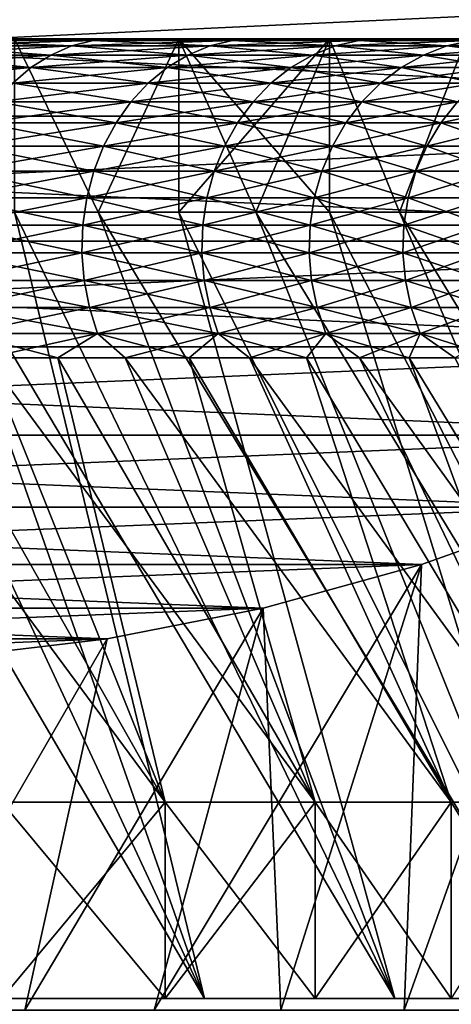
# Model space of a CAD drawing. Header units: metres. Extents: x -105 to 105, y -72 to 59.
# Tile 383 of 414: x 83.14 to 84.38, y 22.47 to 25.3. Entities that reach past the tile are written whole.
import ezdxf

# ---------------------------------------------------------------- set-up
doc = ezdxf.new("R2010")
doc.units = ezdxf.units.M
doc.layers.add('solid_509431_AD150_SW0001', color=7, linetype='CONTINUOUS')

msp = doc.modelspace()

# ---------------------------------------------------------------- linework, layer by layer
at = {"layer": 'solid_509431_AD150_SW0001'}
for points in [[(87.321823, 25.450001, 10.206499), (77.678177, 25.450001, 15.774263), (78.232864, 25.027069, 15.454014)], [(77.678177, 25.450001, -15.774263), (87.321823, 25.450001, -10.206499), (86.767136, 25.027069, -10.526749)], [(77.678177, 25.450001, -15.774263), (86.767136, 25.027069, -10.526749), (78.232857, 25.027073, -15.454017)], [(87.321823, 25.450001, 10.206499), (78.232864, 25.027069, 15.454014), (86.767143, 25.027073, 10.526746)], [(82.851364, 25.229061, 6.885464), (82.794479, 25.202997, 6.835572), (83.224854, 25.202997, 6.311154)], [(83.284889, 25.229061, -6.357218), (83.224854, 25.202997, -6.311154), (82.794479, 25.202997, -6.835572)], [(82.851364, 25.229061, -6.885464), (83.284889, 25.229061, -6.357218), (82.794479, 25.202997, -6.835572)], [(82.910362, 25.244822, 6.937199), (82.851364, 25.229061, 6.885464), (83.284889, 25.229061, 6.357218)], [(83.347137, 25.244822, -6.404984), (83.284889, 25.229061, -6.357218), (82.851364, 25.229061, -6.885464)], [(82.910362, 25.244822, -6.937199), (83.347137, 25.244822, -6.404984), (82.851364, 25.229061, -6.885464)], [(83.284889, 25.229061, 6.357218), (82.851364, 25.229061, 6.885464), (83.224854, 25.202997, 6.311154)], [(83.320518, 25.25, 6.567261), (82.863159, 25.25, 7.108491), (82.910362, 25.244822, 6.937199)], [(83.593567, 25.25, 6.786247), (82.863159, 25.25, 7.108491), (83.320518, 25.25, 6.567261)], [(83.593567, 25.25, 6.786247), (83.121078, 25.25, 7.345103), (82.863159, 25.25, 7.108491)], [(82.863159, 25.25, -7.108491), (83.121078, 25.25, -7.345103), (83.593567, 25.25, -6.786247)], [(83.320518, 25.25, -6.567261), (82.863159, 25.25, -7.108491), (83.593567, 25.25, -6.786247)], [(82.910362, 25.244822, -6.937199), (82.863159, 25.25, -7.108491), (83.320518, 25.25, -6.567261)], [(83.320518, 25.25, 6.567261), (82.910362, 25.244822, 6.937199), (83.347137, 25.244822, 6.404984)], [(82.910362, 25.244822, -6.937199), (83.320518, 25.25, -6.567261), (83.347137, 25.244822, -6.404984)], [(83.347137, 25.244822, 6.404984), (82.910362, 25.244822, 6.937199), (83.284889, 25.229061, 6.357218)], [(83.362007, 24.75, -7.069606), (83.121078, 25.25, -7.345103), (83.120995, 24.75, -7.345198)], [(83.120995, 24.75, 7.345198), (83.121078, 25.25, 7.345103), (83.362007, 24.75, 7.069606)], [(83.362007, 24.75, -7.069606), (83.593567, 25.25, -6.786247), (83.121078, 25.25, -7.345103)], [(83.362007, 24.75, 7.069606), (83.121078, 25.25, 7.345103), (83.593567, 25.25, 6.786247)], [(83.284889, 25.229061, 6.357218), (83.224854, 25.202997, 6.311154), (83.620018, 25.202997, 5.75971)], [(83.68293, 25.229061, -5.801749), (83.620018, 25.202997, -5.75971), (83.224854, 25.202997, -6.311154)], [(83.284889, 25.229061, -6.357218), (83.68293, 25.229061, -5.801749), (83.224854, 25.202997, -6.311154)], [(83.347137, 25.244822, 6.404984), (83.284889, 25.229061, 6.357218), (83.68293, 25.229061, 5.801749)], [(83.748169, 25.244822, -5.845341), (83.68293, 25.229061, -5.801749), (83.284889, 25.229061, -6.357218)], [(83.347137, 25.244822, -6.404984), (83.748169, 25.244822, -5.845341), (83.284889, 25.229061, -6.357218)], [(83.68293, 25.229061, 5.801749), (83.284889, 25.229061, 6.357218), (83.620018, 25.202997, 5.75971)], [(83.740669, 25.25, 5.996724), (83.320518, 25.25, 6.567261), (83.347137, 25.244822, 6.404984)], [(84.027626, 25.25, 6.197135), (83.320518, 25.25, 6.567261), (83.740669, 25.25, 5.996724)], [(84.027626, 25.25, 6.197135), (83.593567, 25.25, 6.786247), (83.320518, 25.25, 6.567261)], [(83.320518, 25.25, -6.567261), (83.593567, 25.25, -6.786247), (84.027626, 25.25, -6.197135)], [(83.740669, 25.25, -5.996724), (83.320518, 25.25, -6.567261), (84.027626, 25.25, -6.197135)], [(83.347137, 25.244822, -6.404984), (83.320518, 25.25, -6.567261), (83.740669, 25.25, -5.996724)], [(83.740669, 25.25, 5.996724), (83.347137, 25.244822, 6.404984), (83.748169, 25.244822, 5.845341)], [(83.347137, 25.244822, -6.404984), (83.740669, 25.25, -5.996724), (83.748169, 25.244822, -5.845341)], [(83.748169, 25.244822, 5.845341), (83.347137, 25.244822, 6.404984), (83.68293, 25.229061, 5.801749)], [(83.593651, 24.75, -6.786134), (83.593567, 25.25, -6.786247), (83.362007, 24.75, -7.069606)], [(83.362007, 24.75, 7.069606), (83.593567, 25.25, 6.786247), (83.593651, 24.75, 6.786134)], [(84.02755, 24.75, -6.197247), (84.027626, 25.25, -6.197135), (83.593567, 25.25, -6.786247)], [(83.815536, 24.75, -6.49529), (83.593567, 25.25, -6.786247), (83.593651, 24.75, -6.786134)], [(84.02755, 24.75, -6.197247), (83.593567, 25.25, -6.786247), (83.815536, 24.75, -6.49529)], [(83.593651, 24.75, 6.786134), (83.593567, 25.25, 6.786247), (84.027626, 25.25, 6.197135)], [(83.593651, 24.75, 6.786134), (84.027626, 25.25, 6.197135), (83.815536, 24.75, 6.49529)], [(83.68293, 25.229061, 5.801749), (83.620018, 25.202997, 5.75971), (83.978264, 25.202997, 5.183602)], [(84.043793, 25.229061, -5.221436), (83.978264, 25.202997, -5.183602), (83.620018, 25.202997, -5.75971)], [(83.68293, 25.229061, -5.801749), (84.043793, 25.229061, -5.221436), (83.620018, 25.202997, -5.75971)], [(83.748169, 25.244822, 5.845341), (83.68293, 25.229061, 5.801749), (84.043793, 25.229061, 5.221436)], [(84.111748, 25.244822, -5.260668), (84.043793, 25.229061, -5.221436), (83.68293, 25.229061, -5.801749)], [(83.748169, 25.244822, -5.845341), (84.111748, 25.244822, -5.260668), (83.68293, 25.229061, -5.801749)], [(84.043793, 25.229061, 5.221436), (83.68293, 25.229061, 5.801749), (83.978264, 25.202997, 5.183602)], [(84.121803, 25.25, 5.399327), (83.740669, 25.25, 5.996724), (83.748169, 25.244822, 5.845341)], [(84.421402, 25.25, 5.580294), (83.740669, 25.25, 5.996724), (84.121803, 25.25, 5.399327)], [(84.421402, 25.25, 5.580294), (84.027626, 25.25, 6.197135), (83.740669, 25.25, 5.996724)], [(83.740669, 25.25, -5.996724), (84.027626, 25.25, -6.197135), (84.421402, 25.25, -5.580294)], [(84.121803, 25.25, -5.399327), (83.740669, 25.25, -5.996724), (84.421402, 25.25, -5.580294)], [(83.748169, 25.244822, -5.845341), (83.740669, 25.25, -5.996724), (84.121803, 25.25, -5.399327)], [(84.121803, 25.25, 5.399327), (83.748169, 25.244822, 5.845341), (84.111748, 25.244822, 5.260668)], [(83.748169, 25.244822, -5.845341), (84.121803, 25.25, -5.399327), (84.111748, 25.244822, -5.260668)], [(84.111748, 25.244822, 5.260668), (83.748169, 25.244822, 5.845341), (84.043793, 25.229061, 5.221436)], [(83.815536, 24.75, 6.49529), (84.027626, 25.25, 6.197135), (84.02755, 24.75, 6.197247)], [(84.043793, 25.229061, 5.221436), (83.978264, 25.202997, 5.183602), (84.298065, 25.202997, 4.585297)], [(84.365929, 25.229061, -4.618764), (84.298065, 25.202997, -4.585297), (83.978264, 25.202997, -5.183602)], [(84.043793, 25.229061, -5.221436), (84.365929, 25.229061, -4.618764), (83.978264, 25.202997, -5.183602)], [(84.229622, 24.75, -5.892076), (84.027626, 25.25, -6.197135), (84.02755, 24.75, -6.197247)], [(84.02755, 24.75, 6.197247), (84.027626, 25.25, 6.197135), (84.229622, 24.75, 5.892076)], [(84.229622, 24.75, -5.892076), (84.421402, 25.25, -5.580294), (84.027626, 25.25, -6.197135)], [(84.229622, 24.75, 5.892076), (84.027626, 25.25, 6.197135), (84.421402, 25.25, 5.580294)], [(84.111748, 25.244822, 5.260668), (84.043793, 25.229061, 5.221436), (84.365929, 25.229061, 4.618764)], [(84.436302, 25.244822, -4.653468), (84.365929, 25.229061, -4.618764), (84.043793, 25.229061, -5.221436)], [(84.111748, 25.244822, -5.260668), (84.436302, 25.244822, -4.653468), (84.043793, 25.229061, -5.221436)], [(84.365929, 25.229061, 4.618764), (84.043793, 25.229061, 5.221436), (84.298065, 25.202997, 4.585297)], [(84.462173, 25.25, 4.777785), (84.111748, 25.244822, 5.260668), (84.436302, 25.244822, 4.653468)], [(84.462173, 25.25, 4.777785), (84.121803, 25.25, 5.399327), (84.111748, 25.244822, 5.260668)], [(84.111748, 25.244822, -5.260668), (84.121803, 25.25, -5.399327), (84.462173, 25.25, -4.777785)], [(84.111748, 25.244822, -5.260668), (84.462173, 25.25, -4.777785), (84.436302, 25.244822, -4.653468)], [(84.436302, 25.244822, 4.653468), (84.111748, 25.244822, 5.260668), (84.365929, 25.229061, 4.618764)], [(84.773079, 25.25, 4.938564), (84.121803, 25.25, 5.399327), (84.462173, 25.25, 4.777785)], [(84.773079, 25.25, 4.938564), (84.421402, 25.25, 5.580294), (84.121803, 25.25, 5.399327)], [(84.121803, 25.25, -5.399327), (84.421402, 25.25, -5.580294), (84.773079, 25.25, -4.938564)], [(84.462173, 25.25, -4.777785), (84.121803, 25.25, -5.399327), (84.773079, 25.25, -4.938564)], [(84.42144, 24.75, -5.580228), (84.421402, 25.25, -5.580294), (84.229622, 24.75, -5.892076)], [(84.229622, 24.75, 5.892076), (84.421402, 25.25, 5.580294), (84.42144, 24.75, 5.580228)], [(84.365929, 25.229061, 4.618764), (84.298065, 25.202997, 4.585297), (84.578049, 25.202997, 3.967357)], [(84.647957, 25.229061, -3.996314), (84.578049, 25.202997, -3.967357), (84.298065, 25.202997, -4.585297)], [(84.365929, 25.229061, -4.618764), (84.647957, 25.229061, -3.996314), (84.298065, 25.202997, -4.585297)], [(84.436302, 25.244822, 4.653468), (84.365929, 25.229061, 4.618764), (84.647957, 25.229061, 3.996314)], [(84.720444, 25.244822, -4.026341), (84.647957, 25.229061, -3.996314), (84.365929, 25.229061, -4.618764)], [(84.436302, 25.244822, -4.653468), (84.720444, 25.244822, -4.026341), (84.365929, 25.229061, -4.618764)], [(84.647957, 25.229061, 3.996314), (84.365929, 25.229061, 4.618764), (84.578049, 25.202997, 3.967357)], [(82.794479, 25.202997, 6.835572), (82.7407, 25.167095, 6.788412), (83.168106, 25.167095, 6.267611)], [(83.224854, 25.202997, -6.311154), (83.168106, 25.167095, -6.267611), (82.7407, 25.167095, -6.788412)], [(82.794479, 25.202997, -6.835572), (83.224854, 25.202997, -6.311154), (82.7407, 25.167095, -6.788412)], [(83.224854, 25.202997, 6.311154), (82.794479, 25.202997, 6.835572), (83.168106, 25.167095, 6.267611)], [(83.224854, 25.202997, 6.311154), (83.168106, 25.167095, 6.267611), (83.560539, 25.167095, 5.719972)], [(83.620018, 25.202997, -5.75971), (83.560539, 25.167095, -5.719972), (83.168106, 25.167095, -6.267611)], [(83.224854, 25.202997, -6.311154), (83.620018, 25.202997, -5.75971), (83.168106, 25.167095, -6.267611)], [(83.620018, 25.202997, 5.75971), (83.224854, 25.202997, 6.311154), (83.560539, 25.167095, 5.719972)], [(83.620018, 25.202997, 5.75971), (83.560539, 25.167095, 5.719972), (83.916321, 25.167095, 5.147839)], [(83.978264, 25.202997, -5.183602), (83.916321, 25.167095, -5.147839), (83.560539, 25.167095, -5.719972)], [(83.620018, 25.202997, -5.75971), (83.978264, 25.202997, -5.183602), (83.560539, 25.167095, -5.719972)], [(83.978264, 25.202997, 5.183602), (83.620018, 25.202997, 5.75971), (83.916321, 25.167095, 5.147839)], [(83.978264, 25.202997, 5.183602), (83.916321, 25.167095, 5.147839), (84.23391, 25.167095, 4.553661)], [(84.298065, 25.202997, -4.585297), (84.23391, 25.167095, -4.553661), (83.916321, 25.167095, -5.147839)], [(83.978264, 25.202997, -5.183602), (84.298065, 25.202997, -4.585297), (83.916321, 25.167095, -5.147839)], [(84.298065, 25.202997, 4.585297), (83.978264, 25.202997, 5.183602), (84.23391, 25.167095, 4.553661)], [(84.298065, 25.202997, 4.585297), (84.23391, 25.167095, 4.553661), (84.511963, 25.167095, 3.939985)], [(84.578049, 25.202997, -3.967357), (84.511963, 25.167095, -3.939985), (84.23391, 25.167095, -4.553661)], [(84.298065, 25.202997, -4.585297), (84.578049, 25.202997, -3.967357), (84.23391, 25.167095, -4.553661)], [(84.578049, 25.202997, 3.967357), (84.298065, 25.202997, 4.585297), (84.511963, 25.167095, 3.939985)], [(83.168106, 25.167095, -6.267611), (83.115662, 25.121994, -6.227365), (82.690994, 25.121994, -6.744821)], [(82.7407, 25.167095, -6.788412), (83.168106, 25.167095, -6.267611), (82.690994, 25.121994, -6.744821)], [(83.168106, 25.167095, 6.267611), (82.7407, 25.167095, 6.788412), (83.115662, 25.121994, 6.227365)], [(83.168106, 25.167095, 6.267611), (83.115662, 25.121994, 6.227365), (83.505569, 25.121994, 5.683242)], [(83.560539, 25.167095, -5.719972), (83.505569, 25.121994, -5.683242), (83.115662, 25.121994, -6.227365)], [(83.168106, 25.167095, -6.267611), (83.560539, 25.167095, -5.719972), (83.115662, 25.121994, -6.227365)], [(83.560539, 25.167095, 5.719972), (83.168106, 25.167095, 6.267611), (83.505569, 25.121994, 5.683242)], [(83.560539, 25.167095, 5.719972), (83.505569, 25.121994, 5.683242), (83.859062, 25.121994, 5.114782)], [(83.916321, 25.167095, -5.147839), (83.859062, 25.121994, -5.114782), (83.505569, 25.121994, -5.683242)], [(83.560539, 25.167095, -5.719972), (83.916321, 25.167095, -5.147839), (83.505569, 25.121994, -5.683242)], [(83.916321, 25.167095, 5.147839), (83.560539, 25.167095, 5.719972), (83.859062, 25.121994, 5.114782)], [(83.916321, 25.167095, 5.147839), (83.859062, 25.121994, 5.114782), (84.174614, 25.121994, 4.524421)], [(84.23391, 25.167095, -4.553661), (84.174614, 25.121994, -4.524421), (83.859062, 25.121994, -5.114782)], [(83.916321, 25.167095, -5.147839), (84.23391, 25.167095, -4.553661), (83.859062, 25.121994, -5.114782)], [(84.23391, 25.167095, 4.553661), (83.916321, 25.167095, 5.147839), (84.174614, 25.121994, 4.524421)], [(84.23391, 25.167095, 4.553661), (84.174614, 25.121994, 4.524421), (84.450882, 25.121994, 3.914685)], [(84.511963, 25.167095, -3.939985), (84.450882, 25.121994, -3.914685), (84.174614, 25.121994, -4.524421)], [(84.23391, 25.167095, -4.553661), (84.511963, 25.167095, -3.939985), (84.174614, 25.121994, -4.524421)], [(84.511963, 25.167095, 3.939985), (84.23391, 25.167095, 4.553661), (84.450882, 25.121994, 3.914685)], [(83.115662, 25.121994, 6.227365), (83.068436, 25.068493, 6.19113), (83.456085, 25.068493, 5.650173)], [(83.505569, 25.121994, -5.683242), (83.456085, 25.068493, -5.650173), (83.068436, 25.068493, -6.19113)], [(83.115662, 25.121994, -6.227365), (83.505569, 25.121994, -5.683242), (83.068436, 25.068493, -6.19113)], [(83.505569, 25.121994, 5.683242), (83.115662, 25.121994, 6.227365), (83.456085, 25.068493, 5.650173)], [(83.505569, 25.121994, 5.683242), (83.456085, 25.068493, 5.650173), (83.807518, 25.068493, 5.085021)], [(83.859062, 25.121994, -5.114782), (83.807518, 25.068493, -5.085021), (83.456085, 25.068493, -5.650173)], [(83.505569, 25.121994, -5.683242), (83.859062, 25.121994, -5.114782), (83.456085, 25.068493, -5.650173)], [(83.859062, 25.121994, 5.114782), (83.505569, 25.121994, 5.683242), (83.807518, 25.068493, 5.085021)], [(83.859062, 25.121994, 5.114782), (83.807518, 25.068493, 5.085021), (84.121231, 25.068493, 4.498095)], [(84.174614, 25.121994, -4.524421), (84.121231, 25.068493, -4.498095), (83.807518, 25.068493, -5.085021)], [(83.859062, 25.121994, -5.114782), (84.174614, 25.121994, -4.524421), (83.807518, 25.068493, -5.085021)], [(84.174614, 25.121994, 4.524421), (83.859062, 25.121994, 5.114782), (84.121231, 25.068493, 4.498095)], [(84.174614, 25.121994, 4.524421), (84.121231, 25.068493, 4.498095), (84.395897, 25.068493, 3.891907)], [(84.450882, 25.121994, -3.914685), (84.395897, 25.068493, -3.891907), (84.121231, 25.068493, -4.498095)], [(84.174614, 25.121994, -4.524421), (84.450882, 25.121994, -3.914685), (84.121231, 25.068493, -4.498095)], [(84.450882, 25.121994, 3.914685), (84.174614, 25.121994, 4.524421), (84.395897, 25.068493, 3.891907)], [(83.068436, 25.068493, 6.19113), (83.027283, 25.007549, 6.159552), (83.412949, 25.007549, 5.621355)], [(83.456085, 25.068493, -5.650173), (83.412949, 25.007549, -5.621355), (83.027283, 25.007549, -6.159552)], [(83.068436, 25.068493, -6.19113), (83.456085, 25.068493, -5.650173), (83.027283, 25.007549, -6.159552)], [(83.456085, 25.068493, 5.650173), (83.068436, 25.068493, 6.19113), (83.412949, 25.007549, 5.621355)], [(83.456085, 25.068493, 5.650173), (83.412949, 25.007549, 5.621355), (83.762596, 25.007549, 5.059085)], [(83.807518, 25.068493, -5.085021), (83.762596, 25.007549, -5.059085), (83.412949, 25.007549, -5.621355)], [(83.456085, 25.068493, -5.650173), (83.807518, 25.068493, -5.085021), (83.412949, 25.007549, -5.621355)], [(83.807518, 25.068493, 5.085021), (83.456085, 25.068493, 5.650173), (83.762596, 25.007549, 5.059085)], [(83.807518, 25.068493, 5.085021), (83.762596, 25.007549, 5.059085), (84.074715, 25.007549, 4.475152)], [(84.121231, 25.068493, -4.498095), (84.074715, 25.007549, -4.475152), (83.762596, 25.007549, -5.059085)], [(83.807518, 25.068493, -5.085021), (84.121231, 25.068493, -4.498095), (83.762596, 25.007549, -5.059085)], [(84.121231, 25.068493, 4.498095), (83.807518, 25.068493, 5.085021), (84.074715, 25.007549, 4.475152)], [(84.121231, 25.068493, 4.498095), (84.074715, 25.007549, 4.475152), (84.347969, 25.007549, 3.872056)], [(84.395897, 25.068493, -3.891907), (84.347969, 25.007549, -3.872056), (84.074715, 25.007549, -4.475152)], [(84.121231, 25.068493, -4.498095), (84.395897, 25.068493, -3.891907), (84.074715, 25.007549, -4.475152)], [(84.395897, 25.068493, 3.891907), (84.121231, 25.068493, 4.498095), (84.347969, 25.007549, 3.872056)], [(84.395897, 25.068493, 3.891907), (84.347969, 25.007549, 3.872056), (84.5812, 25.007549, 3.252379)], [(84.630318, 25.068493, -3.269053), (84.5812, 25.007549, -3.252379), (84.347969, 25.007549, -3.872056)], [(84.395897, 25.068493, -3.891907), (84.630318, 25.068493, -3.269053), (84.347969, 25.007549, -3.872056)], [(78.232857, 25.027073, -15.454017), (86.767136, 25.027069, -10.526749), (86.236435, 24.666332, -10.833148)], [(78.232857, 25.027073, -15.454017), (86.236435, 24.666332, -10.833148), (78.763557, 24.666334, -15.147616)], [(86.767143, 25.027073, 10.526746), (78.232864, 25.027069, 15.454014), (78.763565, 24.666332, 15.147614)], [(86.767143, 25.027073, 10.526746), (78.763565, 24.666332, 15.147614), (86.236443, 24.666334, 10.833145)], [(83.027283, 25.007549, 6.159552), (82.992935, 24.940241, 6.133193), (83.376953, 24.940241, 5.597299)], [(83.412949, 25.007549, -5.621355), (83.376953, 24.940241, -5.597299), (82.992935, 24.940241, -6.133193)], [(83.027283, 25.007549, -6.159552), (83.412949, 25.007549, -5.621355), (82.992935, 24.940241, -6.133193)], [(83.412949, 25.007549, 5.621355), (83.027283, 25.007549, 6.159552), (83.376953, 24.940241, 5.597299)], [(83.412949, 25.007549, 5.621355), (83.376953, 24.940241, 5.597299), (83.725098, 24.940241, 5.037436)], [(83.762596, 25.007549, -5.059085), (83.725098, 24.940241, -5.037436), (83.376953, 24.940241, -5.597299)], [(83.412949, 25.007549, -5.621355), (83.762596, 25.007549, -5.059085), (83.376953, 24.940241, -5.597299)], [(83.762596, 25.007549, 5.059085), (83.412949, 25.007549, 5.621355), (83.725098, 24.940241, 5.037436)], [(83.762596, 25.007549, 5.059085), (83.725098, 24.940241, 5.037436), (84.035881, 24.940241, 4.456002)], [(84.074715, 25.007549, -4.475152), (84.035881, 24.940241, -4.456002), (83.725098, 24.940241, -5.037436)], [(83.762596, 25.007549, -5.059085), (84.074715, 25.007549, -4.475152), (83.725098, 24.940241, -5.037436)], [(84.074715, 25.007549, 4.475152), (83.762596, 25.007549, 5.059085), (84.035881, 24.940241, 4.456002)], [(84.074715, 25.007549, 4.475152), (84.035881, 24.940241, 4.456002), (84.307968, 24.940241, 3.855486)], [(84.347969, 25.007549, -3.872056), (84.307968, 24.940241, -3.855486), (84.035881, 24.940241, -4.456002)], [(84.074715, 25.007549, -4.475152), (84.347969, 25.007549, -3.872056), (84.035881, 24.940241, -4.456002)], [(84.347969, 25.007549, 3.872056), (84.074715, 25.007549, 4.475152), (84.307968, 24.940241, 3.855486)], [(84.347969, 25.007549, 3.872056), (84.307968, 24.940241, 3.855486), (84.540199, 24.940241, 3.238461)], [(84.5812, 25.007549, -3.252379), (84.540199, 24.940241, -3.238461), (84.307968, 24.940241, -3.855486)], [(84.347969, 25.007549, -3.872056), (84.5812, 25.007549, -3.252379), (84.307968, 24.940241, -3.855486)], [(84.5812, 25.007549, 3.252379), (84.347969, 25.007549, 3.872056), (84.540199, 24.940241, 3.238461)], [(82.992935, 24.940241, 6.133193), (82.965996, 24.867771, 6.112522), (83.348717, 24.867771, 5.578434)], [(83.376953, 24.940241, -5.597299), (83.348717, 24.867771, -5.578434), (82.965996, 24.867771, -6.112522)], [(82.992935, 24.940241, -6.133193), (83.376953, 24.940241, -5.597299), (82.965996, 24.867771, -6.112522)], [(83.376953, 24.940241, 5.597299), (82.992935, 24.940241, 6.133193), (83.348717, 24.867771, 5.578434)], [(83.376953, 24.940241, 5.597299), (83.348717, 24.867771, 5.578434), (83.695686, 24.867771, 5.020458)], [(83.725098, 24.940241, -5.037436), (83.695686, 24.867771, -5.020458), (83.348717, 24.867771, -5.578434)], [(83.376953, 24.940241, -5.597299), (83.725098, 24.940241, -5.037436), (83.348717, 24.867771, -5.578434)], [(83.725098, 24.940241, 5.037436), (83.376953, 24.940241, 5.597299), (83.695686, 24.867771, 5.020458)], [(83.725098, 24.940241, 5.037436), (83.695686, 24.867771, 5.020458), (84.005424, 24.867771, 4.440983)], [(84.035881, 24.940241, -4.456002), (84.005424, 24.867771, -4.440983), (83.695686, 24.867771, -5.020458)], [(83.725098, 24.940241, -5.037436), (84.035881, 24.940241, -4.456002), (83.695686, 24.867771, -5.020458)], [(84.035881, 24.940241, 4.456002), (83.725098, 24.940241, 5.037436), (84.005424, 24.867771, 4.440983)], [(84.035881, 24.940241, 4.456002), (84.005424, 24.867771, 4.440983), (84.276596, 24.867771, 3.842492)], [(84.307968, 24.940241, -3.855486), (84.276596, 24.867771, -3.842492), (84.005424, 24.867771, -4.440983)], [(84.035881, 24.940241, -4.456002), (84.307968, 24.940241, -3.855486), (84.005424, 24.867771, -4.440983)], [(84.307968, 24.940241, 3.855486), (84.035881, 24.940241, 4.456002), (84.276596, 24.867771, 3.842492)], [(84.307968, 24.940241, 3.855486), (84.276596, 24.867771, 3.842492), (84.508049, 24.867771, 3.227546)], [(84.540199, 24.940241, -3.238461), (84.508049, 24.867771, -3.227546), (84.276596, 24.867771, -3.842492)], [(84.307968, 24.940241, -3.855486), (84.540199, 24.940241, -3.238461), (84.276596, 24.867771, -3.842492)], [(84.540199, 24.940241, 3.238461), (84.307968, 24.940241, 3.855486), (84.508049, 24.867771, 3.227546)], [(82.965996, 24.867771, 6.112522), (82.946945, 24.791426, 6.097906), (83.328751, 24.791426, 5.565095)], [(83.348717, 24.867771, -5.578434), (83.328751, 24.791426, -5.565095), (82.946945, 24.791426, -6.097906)], [(82.965996, 24.867771, -6.112522), (83.348717, 24.867771, -5.578434), (82.946945, 24.791426, -6.097906)], [(83.348717, 24.867771, 5.578434), (82.965996, 24.867771, 6.112522), (83.328751, 24.791426, 5.565095)], [(83.348717, 24.867771, 5.578434), (83.328751, 24.791426, 5.565095), (83.674896, 24.791426, 5.008453)], [(83.695686, 24.867771, -5.020458), (83.674896, 24.791426, -5.008453), (83.328751, 24.791426, -5.565095)], [(83.348717, 24.867771, -5.578434), (83.695686, 24.867771, -5.020458), (83.328751, 24.791426, -5.565095)], [(83.695686, 24.867771, 5.020458), (83.348717, 24.867771, 5.578434), (83.674896, 24.791426, 5.008453)], [(83.695686, 24.867771, 5.020458), (83.674896, 24.791426, 5.008453), (83.983887, 24.791426, 4.430364)], [(84.005424, 24.867771, -4.440983), (83.983887, 24.791426, -4.430364), (83.674896, 24.791426, -5.008453)], [(83.695686, 24.867771, -5.020458), (84.005424, 24.867771, -4.440983), (83.674896, 24.791426, -5.008453)], [(84.005424, 24.867771, 4.440983), (83.695686, 24.867771, 5.020458), (83.983887, 24.791426, 4.430364)], [(84.005424, 24.867771, 4.440983), (83.983887, 24.791426, 4.430364), (84.254417, 24.791426, 3.833304)], [(84.276596, 24.867771, -3.842492), (84.254417, 24.791426, -3.833304), (83.983887, 24.791426, -4.430364)], [(84.005424, 24.867771, -4.440983), (84.276596, 24.867771, -3.842492), (83.983887, 24.791426, -4.430364)], [(84.276596, 24.867771, 3.842492), (84.005424, 24.867771, 4.440983), (84.254417, 24.791426, 3.833304)], [(84.276596, 24.867771, 3.842492), (84.254417, 24.791426, 3.833304), (84.485313, 24.791426, 3.219829)], [(84.508049, 24.867771, -3.227546), (84.485313, 24.791426, -3.219829), (84.254417, 24.791426, -3.833304)], [(84.276596, 24.867771, -3.842492), (84.508049, 24.867771, -3.227546), (84.254417, 24.791426, -3.833304)], [(84.508049, 24.867771, 3.227546), (84.276596, 24.867771, 3.842492), (84.485313, 24.791426, 3.219829)], [(82.946945, 24.791426, 6.097906), (82.936127, 24.712564, 6.089605), (83.317413, 24.712564, 5.557519)], [(83.328751, 24.791426, -5.565095), (83.317413, 24.712564, -5.557519), (82.936127, 24.712564, -6.089605)], [(82.946945, 24.791426, -6.097906), (83.328751, 24.791426, -5.565095), (82.936127, 24.712564, -6.089605)], [(83.328751, 24.791426, 5.565095), (82.946945, 24.791426, 6.097906), (83.317413, 24.712564, 5.557519)], [(83.328751, 24.791426, 5.565095), (83.317413, 24.712564, 5.557519), (83.663086, 24.712564, 5.001636)], [(83.674896, 24.791426, -5.008453), (83.663086, 24.712564, -5.001636), (83.317413, 24.712564, -5.557519)], [(83.328751, 24.791426, -5.565095), (83.674896, 24.791426, -5.008453), (83.317413, 24.712564, -5.557519)], [(83.674896, 24.791426, 5.008453), (83.328751, 24.791426, 5.565095), (83.663086, 24.712564, 5.001636)], [(83.674896, 24.791426, 5.008453), (83.663086, 24.712564, 5.001636), (83.971664, 24.712564, 4.424334)], [(83.983887, 24.791426, -4.430364), (83.971664, 24.712564, -4.424334), (83.663086, 24.712564, -5.001636)], [(83.674896, 24.791426, -5.008453), (83.983887, 24.791426, -4.430364), (83.663086, 24.712564, -5.001636)], [(83.983887, 24.791426, 4.430364), (83.674896, 24.791426, 5.008453), (83.971664, 24.712564, 4.424334)], [(83.983887, 24.791426, 4.430364), (83.971664, 24.712564, 4.424334), (84.241814, 24.712564, 3.828086)], [(84.254417, 24.791426, -3.833304), (84.241814, 24.712564, -3.828086), (83.971664, 24.712564, -4.424334)], [(83.983887, 24.791426, -4.430364), (84.254417, 24.791426, -3.833304), (83.971664, 24.712564, -4.424334)], [(84.254417, 24.791426, 3.833304), (83.983887, 24.791426, 4.430364), (84.241814, 24.712564, 3.828086)], [(84.254417, 24.791426, 3.833304), (84.241814, 24.712564, 3.828086), (84.472397, 24.712564, 3.215446)], [(84.485313, 24.791426, -3.219829), (84.472397, 24.712564, -3.215446), (84.241814, 24.712564, -3.828086)], [(84.254417, 24.791426, -3.833304), (84.485313, 24.791426, -3.219829), (84.241814, 24.712564, -3.828086)], [(84.485313, 24.791426, 3.219829), (84.254417, 24.791426, 3.833304), (84.472397, 24.712564, 3.215446)], [(83.667877, 22.484085, -8.667874), (82.612442, 24.75, -7.871038), (82.345184, 24.75, -8.121008)], [(83.082413, 22.484085, -9.216219), (83.667877, 22.484085, -8.667874), (82.345184, 24.75, -8.121008)], [(83.667877, 22.484085, 8.667874), (82.612442, 24.75, 7.871038), (82.871063, 24.75, 7.612417)], [(83.667877, 22.484085, 8.667874), (83.082413, 22.484085, 9.216219), (82.612442, 24.75, 7.871038)], [(83.667877, 22.484085, -8.667874), (82.871063, 24.75, -7.612417), (82.612442, 24.75, -7.871038)], [(83.667877, 22.484085, 8.667874), (82.871063, 24.75, 7.612417), (83.120995, 24.75, 7.345198)], [(84.216217, 22.484085, -8.082415), (83.120995, 24.75, -7.345198), (82.871063, 24.75, -7.612417)], [(83.667877, 22.484085, -8.667874), (84.216217, 22.484085, -8.082415), (82.871063, 24.75, -7.612417)], [(84.216217, 22.484085, 8.082415), (83.120995, 24.75, 7.345198), (83.362007, 24.75, 7.069606)], [(84.216217, 22.484085, 8.082415), (83.667877, 22.484085, 8.667874), (83.120995, 24.75, 7.345198)], [(84.216217, 22.484085, -8.082415), (83.362007, 24.75, -7.069606), (83.120995, 24.75, -7.345198)], [(84.216217, 22.484085, 8.082415), (83.362007, 24.75, 7.069606), (83.593651, 24.75, 6.786134)], [(84.725105, 22.484085, -7.46233), (83.593651, 24.75, -6.786134), (83.362007, 24.75, -7.069606)], [(84.216217, 22.484085, -8.082415), (84.725105, 22.484085, -7.46233), (83.362007, 24.75, -7.069606)], [(84.725105, 22.484085, 7.46233), (83.593651, 24.75, 6.786134), (83.815536, 24.75, 6.49529)], [(84.725105, 22.484085, 7.46233), (84.216217, 22.484085, 8.082415), (83.593651, 24.75, 6.786134)], [(84.725105, 22.484085, -7.46233), (83.815536, 24.75, -6.49529), (83.593651, 24.75, -6.786134)], [(84.725105, 22.484085, 7.46233), (83.815536, 24.75, 6.49529), (84.02755, 24.75, 6.197247)], [(85.192337, 22.484085, -6.810316), (84.02755, 24.75, -6.197247), (83.815536, 24.75, -6.49529)], [(84.725105, 22.484085, -7.46233), (85.192337, 22.484085, -6.810316), (83.815536, 24.75, -6.49529)], [(85.192337, 22.484085, 6.810316), (84.02755, 24.75, 6.197247), (84.229622, 24.75, 5.892076)], [(85.192337, 22.484085, 6.810316), (84.725105, 22.484085, 7.46233), (84.02755, 24.75, 6.197247)], [(85.192337, 22.484085, -6.810316), (84.229622, 24.75, -5.892076), (84.02755, 24.75, -6.197247)], [(85.192337, 22.484085, 6.810316), (84.229622, 24.75, 5.892076), (84.42144, 24.75, 5.580228)], [(85.615944, 22.484085, -6.129103), (84.42144, 24.75, -5.580228), (84.229622, 24.75, -5.892076)], [(85.192337, 22.484085, -6.810316), (85.615944, 22.484085, -6.129103), (84.229622, 24.75, -5.892076)], [(82.936127, 24.712564, 6.089605), (82.933731, 24.632591, 6.087768), (83.314903, 24.632591, 5.555843)], [(83.317413, 24.712564, -5.557519), (83.314903, 24.632591, -5.555843), (82.933731, 24.632591, -6.087768)], [(82.936127, 24.712564, -6.089605), (83.317413, 24.712564, -5.557519), (82.933731, 24.632591, -6.087768)], [(83.317413, 24.712564, 5.557519), (82.936127, 24.712564, 6.089605), (83.314903, 24.632591, 5.555843)], [(83.317413, 24.712564, 5.557519), (83.314903, 24.632591, 5.555843), (83.660469, 24.632591, 5.000126)], [(83.663086, 24.712564, -5.001636), (83.660469, 24.632591, -5.000126), (83.314903, 24.632591, -5.555843)], [(83.317413, 24.712564, -5.557519), (83.663086, 24.712564, -5.001636), (83.314903, 24.632591, -5.555843)], [(83.663086, 24.712564, 5.001636), (83.317413, 24.712564, 5.557519), (83.660469, 24.632591, 5.000126)], [(83.663086, 24.712564, 5.001636), (83.660469, 24.632591, 5.000126), (83.968956, 24.632591, 4.422998)], [(83.971664, 24.712564, -4.424334), (83.968956, 24.632591, -4.422998), (83.660469, 24.632591, -5.000126)], [(83.663086, 24.712564, -5.001636), (83.971664, 24.712564, -4.424334), (83.660469, 24.632591, -5.000126)], [(83.971664, 24.712564, 4.424334), (83.663086, 24.712564, 5.001636), (83.968956, 24.632591, 4.422998)], [(83.971664, 24.712564, 4.424334), (83.968956, 24.632591, 4.422998), (84.239029, 24.632591, 3.826931)], [(84.241814, 24.712564, -3.828086), (84.239029, 24.632591, -3.826931), (83.968956, 24.632591, -4.422998)], [(83.971664, 24.712564, -4.424334), (84.241814, 24.712564, -3.828086), (83.968956, 24.632591, -4.422998)], [(84.241814, 24.712564, 3.828086), (83.971664, 24.712564, 4.424334), (84.239029, 24.632591, 3.826931)], [(84.241814, 24.712564, 3.828086), (84.239029, 24.632591, 3.826931), (84.469543, 24.632591, 3.214476)], [(84.472397, 24.712564, -3.215446), (84.469543, 24.632591, -3.214476), (84.239029, 24.632591, -3.826931)], [(84.241814, 24.712564, -3.828086), (84.472397, 24.712564, -3.215446), (84.239029, 24.632591, -3.826931)], [(84.472397, 24.712564, 3.215446), (84.241814, 24.712564, 3.828086), (84.469543, 24.632591, 3.214476)], [(78.763557, 24.666334, -15.147616), (86.236435, 24.666332, -10.833148), (85.726868, 24.361702, -11.127349)], [(78.763557, 24.666334, -15.147616), (85.726868, 24.361702, -11.127349), (79.273132, 24.361704, -14.853415)], [(86.236443, 24.666334, 10.833145), (78.763565, 24.666332, 15.147614), (79.273132, 24.361702, 14.853414)], [(86.236443, 24.666334, 10.833145), (79.273132, 24.361702, 14.853414), (85.726868, 24.361704, 11.127347)], [(82.933731, 24.632591, 6.087768), (82.939804, 24.552925, 6.092426), (83.321266, 24.552925, 5.560094)], [(83.314903, 24.632591, 5.555843), (82.933731, 24.632591, 6.087768), (83.321266, 24.552925, 5.560094)], [(82.933731, 24.632591, -6.087768), (83.314903, 24.632591, -5.555843), (82.939804, 24.552925, -6.092426)], [(83.314903, 24.632591, -5.555843), (83.321266, 24.552925, -5.560094), (82.939804, 24.552925, -6.092426)], [(83.314903, 24.632591, 5.555843), (83.321266, 24.552925, 5.560094), (83.667099, 24.552925, 5.003953)], [(83.660469, 24.632591, 5.000126), (83.314903, 24.632591, 5.555843), (83.667099, 24.552925, 5.003953)], [(83.314903, 24.632591, -5.555843), (83.660469, 24.632591, -5.000126), (83.321266, 24.552925, -5.560094)], [(83.660469, 24.632591, -5.000126), (83.667099, 24.552925, -5.003953), (83.321266, 24.552925, -5.560094)], [(83.660469, 24.632591, 5.000126), (83.667099, 24.552925, 5.003953), (83.975815, 24.552925, 4.426383)], [(83.968956, 24.632591, 4.422998), (83.660469, 24.632591, 5.000126), (83.975815, 24.552925, 4.426383)], [(83.660469, 24.632591, -5.000126), (83.968956, 24.632591, -4.422998), (83.667099, 24.552925, -5.003953)], [(83.968956, 24.632591, -4.422998), (83.975815, 24.552925, -4.426383), (83.667099, 24.552925, -5.003953)], [(83.968956, 24.632591, 4.422998), (83.975815, 24.552925, 4.426383), (84.246101, 24.552925, 3.829859)], [(84.239029, 24.632591, 3.826931), (83.968956, 24.632591, 4.422998), (84.246101, 24.552925, 3.829859)], [(83.968956, 24.632591, -4.422998), (84.239029, 24.632591, -3.826931), (83.975815, 24.552925, -4.426383)], [(84.239029, 24.632591, -3.826931), (84.246101, 24.552925, -3.829859), (83.975815, 24.552925, -4.426383)], [(84.239029, 24.632591, 3.826931), (84.246101, 24.552925, 3.829859), (84.476784, 24.552925, 3.216936)], [(84.469543, 24.632591, 3.214476), (84.239029, 24.632591, 3.826931), (84.476784, 24.552925, 3.216936)], [(84.239029, 24.632591, -3.826931), (84.469543, 24.632591, -3.214476), (84.246101, 24.552925, -3.829859)], [(84.469543, 24.632591, -3.214476), (84.476784, 24.552925, -3.216936), (84.246101, 24.552925, -3.829859)], [(82.939804, 24.552925, 6.092426), (82.954231, 24.474989, 6.103498), (83.336388, 24.474989, 5.570198)], [(83.321266, 24.552925, 5.560094), (82.939804, 24.552925, 6.092426), (83.336388, 24.474989, 5.570198)], [(82.939804, 24.552925, -6.092426), (83.321266, 24.552925, -5.560094), (82.954231, 24.474989, -6.103498)], [(83.321266, 24.552925, -5.560094), (83.336388, 24.474989, -5.570198), (82.954231, 24.474989, -6.103498)], [(83.321266, 24.552925, 5.560094), (83.336388, 24.474989, 5.570198), (83.682854, 24.474989, 5.013046)], [(83.667099, 24.552925, 5.003953), (83.321266, 24.552925, 5.560094), (83.682854, 24.474989, 5.013046)], [(83.321266, 24.552925, -5.560094), (83.667099, 24.552925, -5.003953), (83.336388, 24.474989, -5.570198)], [(83.667099, 24.552925, -5.003953), (83.682854, 24.474989, -5.013046), (83.336388, 24.474989, -5.570198)], [(83.667099, 24.552925, 5.003953), (83.682854, 24.474989, 5.013046), (83.992126, 24.474989, 4.434427)], [(83.975815, 24.552925, 4.426383), (83.667099, 24.552925, 5.003953), (83.992126, 24.474989, 4.434427)], [(83.667099, 24.552925, -5.003953), (83.975815, 24.552925, -4.426383), (83.682854, 24.474989, -5.013046)], [(83.975815, 24.552925, -4.426383), (83.992126, 24.474989, -4.434427), (83.682854, 24.474989, -5.013046)], [(83.975815, 24.552925, 4.426383), (83.992126, 24.474989, 4.434427), (84.262901, 24.474989, 3.836819)], [(84.246101, 24.552925, 3.829859), (83.975815, 24.552925, 4.426383), (84.262901, 24.474989, 3.836819)], [(83.975815, 24.552925, -4.426383), (84.246101, 24.552925, -3.829859), (83.992126, 24.474989, -4.434427)], [(84.246101, 24.552925, -3.829859), (84.262901, 24.474989, -3.836819), (83.992126, 24.474989, -4.434427)], [(84.246101, 24.552925, 3.829859), (84.262901, 24.474989, 3.836819), (84.494011, 24.474989, 3.222781)], [(84.476784, 24.552925, 3.216936), (84.246101, 24.552925, 3.829859), (84.494011, 24.474989, 3.222781)], [(84.246101, 24.552925, -3.829859), (84.476784, 24.552925, -3.216936), (84.262901, 24.474989, -3.836819)], [(84.476784, 24.552925, -3.216936), (84.494011, 24.474989, -3.222781), (84.262901, 24.474989, -3.836819)], [(82.954231, 24.474989, 6.103498), (82.976761, 24.400164, 6.120785), (83.360001, 24.400164, 5.585975)], [(83.336388, 24.474989, 5.570198), (82.954231, 24.474989, 6.103498), (83.360001, 24.400164, 5.585975)], [(82.954231, 24.474989, -6.103498), (83.336388, 24.474989, -5.570198), (82.976761, 24.400164, -6.120785)], [(83.336388, 24.474989, -5.570198), (83.360001, 24.400164, -5.585975), (82.976761, 24.400164, -6.120785)], [(83.336388, 24.474989, 5.570198), (83.360001, 24.400164, 5.585975), (83.707443, 24.400164, 5.027245)], [(83.682854, 24.474989, 5.013046), (83.336388, 24.474989, 5.570198), (83.707443, 24.400164, 5.027245)], [(83.336388, 24.474989, -5.570198), (83.682854, 24.474989, -5.013046), (83.360001, 24.400164, -5.585975)], [(83.682854, 24.474989, -5.013046), (83.707443, 24.400164, -5.027245), (83.360001, 24.400164, -5.585975)], [(83.682854, 24.474989, 5.013046), (83.707443, 24.400164, 5.027245), (84.017601, 24.400164, 4.446987)], [(83.992126, 24.474989, 4.434427), (83.682854, 24.474989, 5.013046), (84.017601, 24.400164, 4.446987)], [(83.682854, 24.474989, -5.013046), (83.992126, 24.474989, -4.434427), (83.707443, 24.400164, -5.027245)], [(83.992126, 24.474989, -4.434427), (84.017601, 24.400164, -4.446987), (83.707443, 24.400164, -5.027245)], [(83.992126, 24.474989, 4.434427), (84.017601, 24.400164, 4.446987), (84.289139, 24.400164, 3.847687)], [(84.262901, 24.474989, 3.836819), (83.992126, 24.474989, 4.434427), (84.289139, 24.400164, 3.847687)], [(83.992126, 24.474989, -4.434427), (84.262901, 24.474989, -3.836819), (84.017601, 24.400164, -4.446987)], [(84.262901, 24.474989, -3.836819), (84.289139, 24.400164, -3.847687), (84.017601, 24.400164, -4.446987)], [(84.262901, 24.474989, 3.836819), (84.289139, 24.400164, 3.847687), (84.520897, 24.400164, 3.23191)], [(84.494011, 24.474989, 3.222781), (84.262901, 24.474989, 3.836819), (84.520897, 24.400164, 3.23191)], [(84.262901, 24.474989, -3.836819), (84.494011, 24.474989, -3.222781), (84.289139, 24.400164, -3.847687)], [(84.494011, 24.474989, -3.222781), (84.520897, 24.400164, -3.23191), (84.289139, 24.400164, -3.847687)], [(82.976761, 24.400164, 6.120785), (83.041794, 24.329853, 6.098286), (83.245308, 24.329853, 5.820175)], [(83.360001, 24.400164, 5.585975), (82.976761, 24.400164, 6.120785), (83.245308, 24.329853, 5.820175)], [(82.976761, 24.400164, -6.120785), (83.360001, 24.400164, -5.585975), (83.041794, 24.329853, -6.098286)], [(83.360001, 24.400164, -5.585975), (83.245308, 24.329853, -5.820175), (83.041794, 24.329853, -6.098286)], [(83.360001, 24.400164, 5.585975), (83.245308, 24.329853, 5.820175), (83.439209, 24.329853, 5.535278)], [(83.360001, 24.400164, -5.585975), (83.439209, 24.329853, -5.535278), (83.245308, 24.329853, -5.820175)], [(83.360001, 24.400164, 5.585975), (83.439209, 24.329853, 5.535278), (83.623268, 24.329853, 5.243927)], [(83.707443, 24.400164, 5.027245), (83.360001, 24.400164, 5.585975), (83.623268, 24.329853, 5.243927)], [(83.360001, 24.400164, -5.585975), (83.707443, 24.400164, -5.027245), (83.439209, 24.329853, -5.535278)], [(83.707443, 24.400164, -5.027245), (83.623268, 24.329853, -5.243927), (83.439209, 24.329853, -5.535278)], [(83.707443, 24.400164, 5.027245), (83.623268, 24.329853, 5.243927), (83.797279, 24.329853, 4.946462)], [(83.707443, 24.400164, -5.027245), (83.797279, 24.329853, -4.946462), (83.623268, 24.329853, -5.243927)], [(83.707443, 24.400164, 5.027245), (83.797279, 24.329853, 4.946462), (83.961029, 24.329853, 4.643229)], [(84.017601, 24.400164, 4.446987), (83.707443, 24.400164, 5.027245), (83.961029, 24.329853, 4.643229)], [(83.707443, 24.400164, -5.027245), (84.017601, 24.400164, -4.446987), (83.797279, 24.329853, -4.946462)], [(84.017601, 24.400164, -4.446987), (83.961029, 24.329853, -4.643229), (83.797279, 24.329853, -4.946462)], [(84.017601, 24.400164, 4.446987), (83.961029, 24.329853, 4.643229), (84.114326, 24.329853, 4.334583)], [(84.017601, 24.400164, -4.446987), (84.114326, 24.329853, -4.334583), (83.961029, 24.329853, -4.643229)], [(84.017601, 24.400164, 4.446987), (84.114326, 24.329853, 4.334583), (84.257004, 24.329853, 4.020883)], [(84.289139, 24.400164, 3.847687), (84.017601, 24.400164, 4.446987), (84.257004, 24.329853, 4.020883)], [(84.017601, 24.400164, -4.446987), (84.289139, 24.400164, -3.847687), (84.114326, 24.329853, -4.334583)], [(84.289139, 24.400164, -3.847687), (84.257004, 24.329853, -4.020883), (84.114326, 24.329853, -4.334583)], [(84.289139, 24.400164, 3.847687), (84.257004, 24.329853, 4.020883), (84.388878, 24.329853, 3.702494)], [(84.289139, 24.400164, -3.847687), (84.388878, 24.329853, -3.702494), (84.257004, 24.329853, -4.020883)], [(84.289139, 24.400164, 3.847687), (84.388878, 24.329853, 3.702494), (84.509811, 24.329853, 3.379789)], [(84.520897, 24.400164, 3.23191), (84.289139, 24.400164, 3.847687), (84.509811, 24.329853, 3.379789)], [(84.289139, 24.400164, -3.847687), (84.520897, 24.400164, -3.23191), (84.388878, 24.329853, -3.702494)], [(85.726868, 24.361704, 11.127347), (79.273132, 24.361702, 14.853414), (79.764755, 24.107826, 14.569573)], [(79.273132, 24.361704, -14.853415), (85.726868, 24.361702, -11.127349), (85.235245, 24.107826, -11.411188)], [(79.273132, 24.361704, -14.853415), (85.235245, 24.107826, -11.411188), (79.764755, 24.107826, -14.569573)], [(85.726868, 24.361704, 11.127347), (79.764755, 24.107826, 14.569573), (85.235245, 24.107826, 11.411188)], [(82.606888, 24.329853, 6.632861), (83.083969, 23.049999, 7.311598), (83.554337, 23.049999, 6.755247)], [(82.828903, 24.329853, 6.369287), (82.606888, 24.329853, 6.632861), (83.554337, 23.049999, 6.755247)], [(83.041794, 24.329853, 6.098286), (82.828903, 24.329853, 6.369287), (83.554337, 23.049999, 6.755247)], [(82.828903, 24.329853, -6.369287), (83.554337, 23.049999, -6.755247), (83.083969, 23.049999, -7.311598)], [(82.828903, 24.329853, -6.369287), (83.041794, 24.329853, -6.098286), (83.554337, 23.049999, -6.755247)], [(83.041794, 24.329853, 6.098286), (83.554337, 23.049999, 6.755247), (83.986382, 23.049999, 6.168869)], [(83.245308, 24.329853, 5.820175), (83.041794, 24.329853, 6.098286), (83.986382, 23.049999, 6.168869)], [(83.041794, 24.329853, -6.098286), (83.245308, 24.329853, -5.820175), (83.554337, 23.049999, -6.755247)], [(83.439209, 24.329853, 5.535278), (83.245308, 24.329853, 5.820175), (83.986382, 23.049999, 6.168869)], [(83.245308, 24.329853, -5.820175), (83.986382, 23.049999, -6.168869), (83.554337, 23.049999, -6.755247)], [(83.245308, 24.329853, -5.820175), (83.439209, 24.329853, -5.535278), (83.986382, 23.049999, -6.168869)], [(83.439209, 24.329853, 5.535278), (83.986382, 23.049999, 6.168869), (84.37838, 23.049999, 5.554814)], [(83.623268, 24.329853, 5.243927), (83.439209, 24.329853, 5.535278), (84.37838, 23.049999, 5.554814)], [(83.439209, 24.329853, -5.535278), (83.623268, 24.329853, -5.243927), (83.986382, 23.049999, -6.168869)], [(83.797279, 24.329853, 4.946462), (83.623268, 24.329853, 5.243927), (84.37838, 23.049999, 5.554814)], [(83.623268, 24.329853, -5.243927), (84.37838, 23.049999, -5.554814), (83.986382, 23.049999, -6.168869)], [(83.623268, 24.329853, -5.243927), (83.797279, 24.329853, -4.946462), (84.37838, 23.049999, -5.554814)], [(83.797279, 24.329853, 4.946462), (84.37838, 23.049999, 5.554814), (84.728439, 23.049999, 4.916045)], [(83.961029, 24.329853, 4.643229), (83.797279, 24.329853, 4.946462), (84.728439, 23.049999, 4.916045)], [(83.797279, 24.329853, -4.946462), (83.961029, 24.329853, -4.643229), (84.37838, 23.049999, -5.554814)], [(84.114326, 24.329853, 4.334583), (83.961029, 24.329853, 4.643229), (84.728439, 23.049999, 4.916045)], [(83.961029, 24.329853, -4.643229), (84.728439, 23.049999, -4.916045), (84.37838, 23.049999, -5.554814)], [(83.961029, 24.329853, -4.643229), (84.114326, 24.329853, -4.334583), (84.728439, 23.049999, -4.916045)], [(84.114326, 24.329853, 4.334583), (84.728439, 23.049999, 4.916045), (85.035095, 23.049999, 4.255222)], [(84.257004, 24.329853, 4.020883), (84.114326, 24.329853, 4.334583), (85.035095, 23.049999, 4.255222)], [(84.114326, 24.329853, -4.334583), (84.257004, 24.329853, -4.020883), (84.728439, 23.049999, -4.916045)], [(84.388878, 24.329853, 3.702494), (84.257004, 24.329853, 4.020883), (85.035095, 23.049999, 4.255222)], [(84.257004, 24.329853, -4.020883), (85.035095, 23.049999, -4.255222), (84.728439, 23.049999, -4.916045)], [(84.257004, 24.329853, -4.020883), (84.388878, 24.329853, -3.702494), (85.035095, 23.049999, -4.255222)], [(85.235245, 24.107826, 11.411188), (79.764755, 24.107826, 14.569573), (80.241646, 23.899961, 14.294241)], [(79.764755, 24.107826, -14.569573), (85.235245, 24.107826, -11.411188), (84.758354, 23.899961, -11.686521)], [(79.764755, 24.107826, -14.569573), (84.758354, 23.899961, -11.686521), (80.241646, 23.899961, -14.294242)], [(85.235245, 24.107826, 11.411188), (80.241646, 23.899961, 14.294241), (84.758354, 23.899961, 11.68652)], [(84.758354, 23.899961, 11.68652), (80.241646, 23.899961, 14.294241), (80.707123, 23.734385, 14.025499)], [(80.241646, 23.899961, -14.294242), (84.758354, 23.899961, -11.686521), (84.292877, 23.734385, -11.955262)], [(80.241646, 23.899961, -14.294242), (84.292877, 23.734385, -11.955262), (80.707123, 23.734383, -14.025498)], [(84.758354, 23.899961, 11.68652), (80.707123, 23.734385, 14.025499), (84.292877, 23.734383, 11.955263)], [(84.758354, 23.899961, -11.686521), (84.589012, 22.450001, -10.876614), (84.242607, 22.450001, -11.172475)], [(84.292877, 23.734385, -11.955262), (84.758354, 23.899961, -11.686521), (84.242607, 22.450001, -11.172475)], [(84.758354, 23.899961, 11.68652), (84.242607, 22.450001, 11.172475), (84.589012, 22.450001, 10.876614)], [(84.758354, 23.899961, 11.68652), (84.292877, 23.734383, 11.955263), (84.242607, 22.450001, 11.172475)], [(84.292877, 23.734383, 11.955263), (80.707123, 23.734385, 14.025499), (81.163101, 23.608448, 13.762241)], [(80.707123, 23.734383, -14.025498), (84.292877, 23.734385, -11.955262), (83.836899, 23.608448, -12.21852)], [(80.707123, 23.734383, -14.025498), (83.836899, 23.608448, -12.21852), (81.163101, 23.608446, -13.762239)], [(84.292877, 23.734383, 11.955263), (81.163101, 23.608448, 13.762241), (83.836899, 23.608446, 12.218522)], [(84.292877, 23.734385, -11.955262), (83.887192, 22.450001, -11.457215), (83.522896, 22.450001, -11.730736)], [(83.836899, 23.608448, -12.21852), (84.292877, 23.734385, -11.955262), (83.522896, 22.450001, -11.730736)], [(84.292877, 23.734383, 11.955263), (83.836899, 23.608446, 12.218522), (83.887192, 22.450001, 11.457215)], [(84.292877, 23.734385, -11.955262), (84.242607, 22.450001, -11.172475), (83.887192, 22.450001, -11.457215)], [(84.292877, 23.734383, 11.955263), (83.887192, 22.450001, 11.457215), (84.242607, 22.450001, 11.172475)], [(83.836899, 23.608446, 12.218522), (81.163101, 23.608448, 13.762241), (81.612564, 23.519922, 13.502743)], [(81.163101, 23.608446, -13.762239), (83.836899, 23.608448, -12.21852), (83.387436, 23.519922, -12.47802)], [(81.163101, 23.608446, -13.762239), (83.387436, 23.519922, -12.47802), (81.612564, 23.519922, -13.502741)], [(83.836899, 23.608446, 12.218522), (81.612564, 23.519922, 13.502743), (83.387436, 23.519922, 12.478022)], [(83.836899, 23.608448, -12.21852), (83.522896, 22.450001, -11.730736), (83.150192, 22.450001, -11.992681)], [(83.387436, 23.519922, -12.47802), (83.836899, 23.608448, -12.21852), (83.150192, 22.450001, -11.992681)], [(83.836899, 23.608446, 12.218522), (83.150192, 22.450001, 11.992681), (83.522896, 22.450001, 11.730736)], [(83.836899, 23.608446, 12.218522), (83.387436, 23.519922, 12.478022), (83.150192, 22.450001, 11.992681)], [(83.836899, 23.608446, 12.218522), (83.522896, 22.450001, 11.730736), (83.887192, 22.450001, 11.457215)], [(83.387436, 23.519922, 12.478022), (81.612564, 23.519922, 13.502743), (82.057312, 23.467415, 13.245968)], [(81.612564, 23.519922, -13.502741), (83.387436, 23.519922, -12.47802), (82.942688, 23.467415, -12.734795)], [(83.387436, 23.519922, 12.478022), (82.057312, 23.467415, 13.245968), (82.94268, 23.467413, 12.734798)], [(83.387436, 23.519922, -12.47802), (83.150192, 22.450001, -11.992681), (82.769463, 22.450001, -12.242771)], [(82.942688, 23.467415, -12.734795), (83.387436, 23.519922, -12.47802), (82.769463, 22.450001, -12.242771)], [(83.387436, 23.519922, 12.478022), (82.769463, 22.450001, 12.242771), (83.150192, 22.450001, 11.992681)], [(83.387436, 23.519922, 12.478022), (82.94268, 23.467413, 12.734798), (82.769463, 22.450001, 12.242771)], [(83.083969, 23.049999, 7.311598), (83.084, 22.484085, 7.311563), (83.554321, 22.484085, 6.755264)], [(83.554337, 23.049999, 6.755247), (83.083969, 23.049999, 7.311598), (83.554321, 22.484085, 6.755264)], [(83.083969, 23.049999, -7.311598), (83.554337, 23.049999, -6.755247), (83.084, 22.484085, -7.311563)], [(83.554337, 23.049999, -6.755247), (83.554321, 22.484085, -6.755264), (83.084, 22.484085, -7.311563)], [(83.554337, 23.049999, 6.755247), (83.554321, 22.484085, 6.755264), (83.986404, 22.484085, 6.168835)], [(83.986382, 23.049999, -6.168869), (83.986404, 22.484085, -6.168835), (83.554321, 22.484085, -6.755264)], [(83.554337, 23.049999, -6.755247), (83.986382, 23.049999, -6.168869), (83.554321, 22.484085, -6.755264)], [(83.986382, 23.049999, 6.168869), (83.554337, 23.049999, 6.755247), (83.986404, 22.484085, 6.168835)], [(83.986382, 23.049999, 6.168869), (83.986404, 22.484085, 6.168835), (84.378387, 22.484085, 5.554809)], [(84.37838, 23.049999, 5.554814), (83.986382, 23.049999, 6.168869), (84.378387, 22.484085, 5.554809)], [(83.986382, 23.049999, -6.168869), (84.37838, 23.049999, -5.554814), (83.986404, 22.484085, -6.168835)], [(84.37838, 23.049999, -5.554814), (84.378387, 22.484085, -5.554809), (83.986404, 22.484085, -6.168835)], [(84.37838, 23.049999, 5.554814), (84.378387, 22.484085, 5.554809), (84.728447, 22.484085, 4.916022)], [(84.728439, 23.049999, 4.916045), (84.37838, 23.049999, 5.554814), (84.728447, 22.484085, 4.916022)], [(84.37838, 23.049999, -5.554814), (84.728439, 23.049999, -4.916045), (84.378387, 22.484085, -5.554809)], [(83.667877, 22.484085, 8.667874), (81.46566, 22.484085, 8.775261), (80.865097, 22.484085, 9.187528)], [(83.667877, 22.484085, 8.667874), (80.865097, 22.484085, 9.187528), (83.082413, 22.484085, 9.216219)], [(83.667877, 22.484085, 8.667874), (82.037338, 22.484085, 8.323815), (81.46566, 22.484085, 8.775261)], [(83.667877, 22.484085, -8.667874), (81.46566, 22.484085, -8.775261), (82.037338, 22.484085, -8.323815)], [(83.082413, 22.484085, -9.216219), (81.46566, 22.484085, -8.775261), (83.667877, 22.484085, -8.667874)], [(84.216217, 22.484085, 8.082415), (82.577606, 22.484085, 7.835172), (82.037338, 22.484085, 8.323815)], [(84.216217, 22.484085, 8.082415), (82.037338, 22.484085, 8.323815), (83.667877, 22.484085, 8.667874)], [(84.216217, 22.484085, -8.082415), (82.037338, 22.484085, -8.323815), (82.577606, 22.484085, -7.835172)], [(83.667877, 22.484085, -8.667874), (82.037338, 22.484085, -8.323815), (84.216217, 22.484085, -8.082415)], [(84.725105, 22.484085, 7.46233), (83.084, 22.484085, 7.311563), (82.577606, 22.484085, 7.835172)], [(84.725105, 22.484085, 7.46233), (82.577606, 22.484085, 7.835172), (84.216217, 22.484085, 8.082415)], [(84.725105, 22.484085, -7.46233), (82.577606, 22.484085, -7.835172), (83.084, 22.484085, -7.311563)], [(84.216217, 22.484085, -8.082415), (82.577606, 22.484085, -7.835172), (84.725105, 22.484085, -7.46233)], [(85.192337, 22.484085, 6.810316), (83.554321, 22.484085, 6.755264), (83.084, 22.484085, 7.311563)], [(85.192337, 22.484085, 6.810316), (83.084, 22.484085, 7.311563), (84.725105, 22.484085, 7.46233)], [(85.192337, 22.484085, -6.810316), (83.084, 22.484085, -7.311563), (83.554321, 22.484085, -6.755264)], [(84.725105, 22.484085, -7.46233), (83.084, 22.484085, -7.311563), (85.192337, 22.484085, -6.810316)], [(85.615944, 22.484085, 6.129103), (83.986404, 22.484085, 6.168835), (83.554321, 22.484085, 6.755264)], [(85.615944, 22.484085, 6.129103), (83.554321, 22.484085, 6.755264), (85.192337, 22.484085, 6.810316)], [(85.192337, 22.484085, -6.810316), (83.554321, 22.484085, -6.755264), (83.986404, 22.484085, -6.168835)], [(85.615944, 22.484085, 6.129103), (84.378387, 22.484085, 5.554809), (83.986404, 22.484085, 6.168835)], [(85.615944, 22.484085, -6.129103), (83.986404, 22.484085, -6.168835), (84.378387, 22.484085, -5.554809)], [(85.192337, 22.484085, -6.810316), (83.986404, 22.484085, -6.168835), (85.615944, 22.484085, -6.129103)]]:
    msp.add_3dface(points, dxfattribs=at)

doc.saveas('drawing.dxf')
